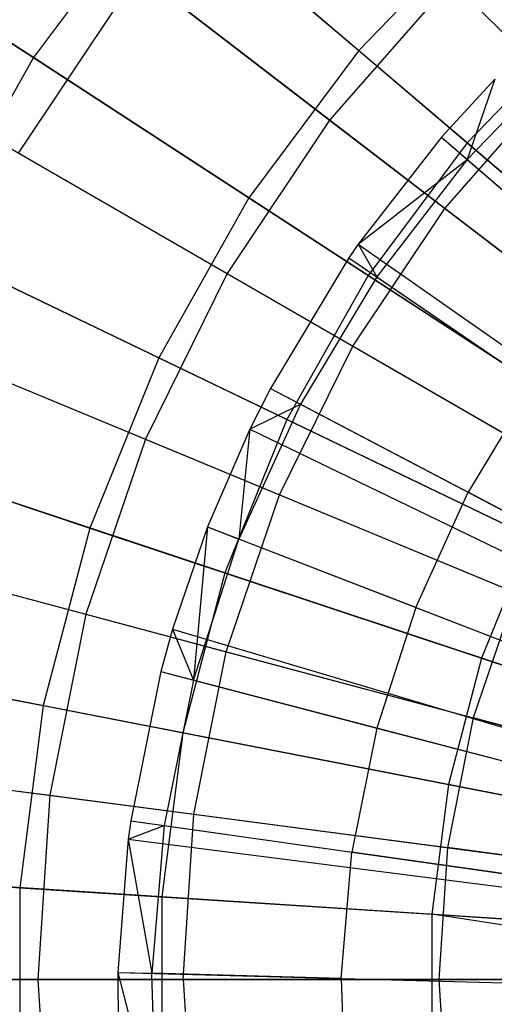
# Model space of a CAD drawing. Extents: x 0.2 to 40.1, y -6.7 to 6.7.
# Tile 277 of 516: x 23.281 to 23.597, y -3.423 to -2.768. Entities that reach past the tile are written whole.
import ezdxf

# ---------------------------------------------------------------- set-up
doc = ezdxf.new("R2010")
doc.units = 0
doc.header["$MEASUREMENT"] = 0
doc.layers.get('0').update_dxf_attribs({"color": 13, "linetype": 'CONTINUOUS'})

# ---------------------------------------------------------------- blocks, each defined once
blk = doc.blocks.new('SNOWBALL_XIV_PM3_STL')
at = {"color": 0}
for p, q in [((23.30877, -2.62015, 11.92325), (23.50666, -2.78861, 12.05759)), ((23.30877, -2.62015, 11.92325), (23.50666, -2.78861, 12.05759)), ((23.63657, -2.81065, 7.77496), (23.45504, -2.62912, 7.91029)), ((23.63657, -2.81065, 7.77496), (23.45504, -2.62912, 7.91029)), ((23.29045, -2.79325, 7.81819), (23.08241, -2.65783, 7.97302)), ((23.29045, -2.79325, 7.81819), (23.08241, -2.65783, 7.97302)), ((23.28885, -2.68241, 11.81879), (23.48736, -2.83474, 11.96579)), ((23.28885, -2.68241, 11.81879), (23.48736, -2.83474, 11.96579)), ((23.37657, -2.67786, 7.81819), (23.29045, -2.79325, 7.81819)), ((23.37657, -2.67786, 7.81819), (23.29045, -2.79325, 7.81819)), ((23.57871, -2.84995, 7.69523), (23.37657, -2.67786, 7.81819)), ((23.57871, -2.84995, 7.69523), (23.37657, -2.67786, 7.81819)), ((23.5916, -2.70091, 12.05759), (23.50666, -2.78861, 12.05759)), ((23.5916, -2.70091, 12.05759), (23.50666, -2.78861, 12.05759)), ((23.28039, -2.85673, 7.91029), (23.36025, -2.7372, 7.91029)), ((23.28039, -2.85673, 7.91029), (23.36025, -2.7372, 7.91029)), ((23.56392, -2.89348, 7.77496), (23.36025, -2.7372, 7.91029)), ((23.56392, -2.89348, 7.77496), (23.36025, -2.7372, 7.91029)), ((23.56833, -2.74241, 11.96579), (23.48736, -2.83474, 11.96579)), ((23.56833, -2.74241, 11.96579), (23.48736, -2.83474, 11.96579)), ((23.56833, -2.74241, 11.96579), (23.75684, -2.93093, 12.08045)), ((23.56833, -2.74241, 11.96579), (23.75684, -2.93093, 12.08045)), ((23.21583, -2.74468, 11.92325), (23.43364, -2.88646, 12.05759)), ((23.21583, -2.74468, 11.92325), (23.43364, -2.88646, 12.05759)), ((23.6552, -2.77095, 7.69523), (23.57871, -2.84995, 7.69523)), ((23.6552, -2.77095, 7.69523), (23.57871, -2.84995, 7.69523)), ((23.50666, -2.78861, 12.05759), (23.43364, -2.88646, 12.05759)), ((23.50666, -2.78861, 12.05759), (23.43364, -2.88646, 12.05759)), ((23.50666, -2.78861, 12.05759), (23.71568, -2.96655, 12.15879)), ((23.50666, -2.78861, 12.05759), (23.71568, -2.96655, 12.15879)), ((23.29045, -2.79325, 7.81819), (23.2198, -2.9187, 7.81819)), ((23.29045, -2.79325, 7.81819), (23.2198, -2.9187, 7.81819)), ((23.51294, -2.93807, 7.69523), (23.29045, -2.79325, 7.81819)), ((23.51294, -2.93807, 7.69523), (23.29045, -2.79325, 7.81819)), ((23.57871, -2.86093, 12.1229), (23.64729, -2.79012, 12.1229)), ((23.57871, -2.86093, 12.1229), (23.64729, -2.79012, 12.1229)), ((23.59719, -2.80751, 12.11242), (23.56169, -2.84624, 12.11242)), ((23.59719, -2.80751, 12.11242), (23.56169, -2.84624, 12.11242)), ((23.59719, -2.80751, 12.11242), (23.57871, -2.86093, 12.1229)), ((23.59719, -2.80751, 12.11242), (23.57871, -2.86093, 12.1229)), ((23.20245, -2.81173, 11.81879), (23.41914, -2.93684, 11.96579)), ((23.20245, -2.81173, 11.81879), (23.41914, -2.93684, 11.96579)), ((23.56392, -2.89348, 7.77496), (23.63657, -2.81065, 7.77496)), ((23.56392, -2.89348, 7.77496), (23.63657, -2.81065, 7.77496)), ((23.48736, -2.83474, 11.96579), (23.41914, -2.93684, 11.96579)), ((23.48736, -2.83474, 11.96579), (23.41914, -2.93684, 11.96579)), ((23.48736, -2.83474, 11.96579), (23.69887, -2.99703, 12.08045)), ((23.48736, -2.83474, 11.96579), (23.69887, -2.99703, 12.08045)), ((23.56169, -2.84624, 12.11242), (23.50633, -2.91736, 12.11242)), ((23.56169, -2.84624, 12.11242), (23.50633, -2.91736, 12.11242)), ((23.56169, -2.84624, 12.11242), (23.57871, -2.86093, 12.1229)), ((23.56169, -2.84624, 12.11242), (23.57871, -2.86093, 12.1229)), ((23.56169, -2.84624, 12.11242), (24.09656, -3.30812, 12.32895)), ((23.56169, -2.84624, 12.11242), (24.09656, -3.30812, 12.32895)), ((23.57871, -2.84995, 7.69523), (23.51294, -2.93807, 7.69523)), ((23.57871, -2.84995, 7.69523), (23.51294, -2.93807, 7.69523)), ((23.79086, -3.03056, 7.60604), (23.57871, -2.84995, 7.69523)), ((23.79086, -3.03056, 7.60604), (23.57871, -2.84995, 7.69523)), ((23.28039, -2.85673, 7.91029), (23.50271, -2.98509, 7.77496)), ((23.28039, -2.85673, 7.91029), (23.50271, -2.98509, 7.77496)), ((23.50633, -2.91736, 12.11242), (23.57871, -2.86093, 12.1229)), ((23.50633, -2.91736, 12.11242), (23.57871, -2.86093, 12.1229)), ((23.57871, -2.86093, 12.1229), (23.51864, -2.93909, 12.1229)), ((23.57871, -2.86093, 12.1229), (23.51864, -2.93909, 12.1229)), ((23.57871, -2.86093, 12.1229), (23.6741, -2.94331, 12.17698)), ((23.57871, -2.86093, 12.1229), (23.6741, -2.94331, 12.17698)), ((23.13958, -2.88007, 11.92325), (23.37373, -2.99283, 12.05759)), ((23.13958, -2.88007, 11.92325), (23.37373, -2.99283, 12.05759)), ((23.43364, -2.88646, 12.05759), (23.37373, -2.99283, 12.05759)), ((23.43364, -2.88646, 12.05759), (23.37373, -2.99283, 12.05759)), ((23.43364, -2.88646, 12.05759), (23.6637, -3.03621, 12.15879)), ((23.43364, -2.88646, 12.05759), (23.6637, -3.03621, 12.15879)), ((23.50271, -2.98509, 7.77496), (23.56392, -2.89348, 7.77496)), ((23.50271, -2.98509, 7.77496), (23.56392, -2.89348, 7.77496)), ((23.77939, -3.05882, 7.6727), (23.56392, -2.89348, 7.77496)), ((23.77939, -3.05882, 7.6727), (23.56392, -2.89348, 7.77496)), ((23.45898, -3.03389, 7.69523), (23.2198, -2.9187, 7.81819)), ((23.45898, -3.03389, 7.69523), (23.2198, -2.9187, 7.81819)), ((23.50633, -2.91736, 12.11242), (23.50006, -2.92644, 12.11242)), ((23.50633, -2.91736, 12.11242), (23.50006, -2.92644, 12.11242)), ((23.50633, -2.91736, 12.11242), (23.51864, -2.93909, 12.1229)), ((23.50633, -2.91736, 12.11242), (23.51864, -2.93909, 12.1229)), ((23.50633, -2.91736, 12.11242), (24.08536, -3.3225, 12.32895)), ((23.50633, -2.91736, 12.11242), (24.08536, -3.3225, 12.32895)), ((23.50006, -2.92644, 12.11242), (23.44798, -3.01314, 12.11242)), ((23.50006, -2.92644, 12.11242), (23.44798, -3.01314, 12.11242)), ((23.50006, -2.92644, 12.11242), (23.51864, -2.93909, 12.1229)), ((23.50006, -2.92644, 12.11242), (23.51864, -2.93909, 12.1229)), ((23.50006, -2.92644, 12.11242), (24.08409, -3.32434, 12.32895)), ((23.50006, -2.92644, 12.11242), (24.08409, -3.32434, 12.32895)), ((23.41914, -2.93684, 11.96579), (23.36483, -3.04697, 11.96579)), ((23.41914, -2.93684, 11.96579), (23.36483, -3.04697, 11.96579)), ((23.41914, -2.93684, 11.96579), (23.65002, -3.07014, 12.08045)), ((23.41914, -2.93684, 11.96579), (23.65002, -3.07014, 12.08045)), ((23.51294, -2.93807, 7.69523), (23.45898, -3.03389, 7.69523)), ((23.51294, -2.93807, 7.69523), (23.45898, -3.03389, 7.69523)), ((23.51864, -2.93909, 12.1229), (23.46788, -3.02359, 12.1229)), ((23.51864, -2.93909, 12.1229), (23.46788, -3.02359, 12.1229)), ((23.74645, -3.09007, 7.60604), (23.51294, -2.93807, 7.69523)), ((23.74645, -3.09007, 7.60604), (23.51294, -2.93807, 7.69523)), ((23.51864, -2.93909, 12.1229), (23.62281, -3.01006, 12.17698)), ((23.51864, -2.93909, 12.1229), (23.62281, -3.01006, 12.17698)), ((23.13366, -2.95121, 11.81879), (23.36483, -3.04697, 11.96579)), ((23.13366, -2.95121, 11.81879), (23.36483, -3.04697, 11.96579)), ((23.21681, -2.98566, 7.91029), (23.45399, -3.0839, 7.77496)), ((23.21681, -2.98566, 7.91029), (23.45399, -3.0839, 7.77496)), ((23.45399, -3.0839, 7.77496), (23.50271, -2.98509, 7.77496)), ((23.45399, -3.0839, 7.77496), (23.50271, -2.98509, 7.77496)), ((23.73792, -3.12088, 7.6727), (23.50271, -2.98509, 7.77496)), ((23.73792, -3.12088, 7.6727), (23.50271, -2.98509, 7.77496)), ((23.37373, -2.99283, 12.05759), (23.32792, -3.106, 12.05759)), ((23.37373, -2.99283, 12.05759), (23.32792, -3.106, 12.05759)), ((23.37373, -2.99283, 12.05759), (23.62105, -3.11193, 12.15879)), ((23.37373, -2.99283, 12.05759), (23.62105, -3.11193, 12.15879)), ((23.62281, -3.01006, 12.17698), (23.57946, -3.08223, 12.17698)), ((23.62281, -3.01006, 12.17698), (23.57946, -3.08223, 12.17698)), ((23.44798, -3.01314, 12.11242), (23.43427, -3.04037, 12.11242)), ((23.44798, -3.01314, 12.11242), (23.43427, -3.04037, 12.11242)), ((23.44798, -3.01314, 12.11242), (23.46788, -3.02359, 12.1229)), ((23.44798, -3.01314, 12.11242), (23.46788, -3.02359, 12.1229)), ((23.44798, -3.01314, 12.11242), (24.07356, -3.34187, 12.32895)), ((23.44798, -3.01314, 12.11242), (24.07356, -3.34187, 12.32895)), ((23.08127, -3.0241, 11.92325), (23.32792, -3.106, 12.05759)), ((23.08127, -3.0241, 11.92325), (23.32792, -3.106, 12.05759)), ((23.46788, -3.02359, 12.1229), (23.42708, -3.11333, 12.1229)), ((23.46788, -3.02359, 12.1229), (23.42708, -3.11333, 12.1229)), ((23.43427, -3.04037, 12.11242), (23.46788, -3.02359, 12.1229)), ((23.43427, -3.04037, 12.11242), (23.46788, -3.02359, 12.1229)), ((23.46788, -3.02359, 12.1229), (23.57946, -3.08223, 12.17698)), ((23.46788, -3.02359, 12.1229), (23.57946, -3.08223, 12.17698)), ((23.45898, -3.03389, 7.69523), (23.41771, -3.13581, 7.69523)), ((23.45898, -3.03389, 7.69523), (23.41771, -3.13581, 7.69523)), ((23.71001, -3.15478, 7.60604), (23.45898, -3.03389, 7.69523)), ((23.71001, -3.15478, 7.60604), (23.45898, -3.03389, 7.69523)), ((23.43427, -3.04037, 12.11242), (23.40612, -3.10521, 12.11242)), ((23.43427, -3.04037, 12.11242), (23.40612, -3.10521, 12.11242)), ((23.43427, -3.04037, 12.11242), (23.42708, -3.11333, 12.1229)), ((23.43427, -3.04037, 12.11242), (23.42708, -3.11333, 12.1229)), ((23.43427, -3.04037, 12.11242), (24.07079, -3.34738, 12.32895)), ((23.43427, -3.04037, 12.11242), (24.07079, -3.34738, 12.32895)), ((23.36483, -3.04697, 11.96579), (23.32536, -3.16325, 11.96579)), ((23.36483, -3.04697, 11.96579), (23.32536, -3.16325, 11.96579)), ((23.36483, -3.04697, 11.96579), (23.61114, -3.14899, 12.08045)), ((23.36483, -3.04697, 11.96579), (23.61114, -3.14899, 12.08045)), ((23.41771, -3.13581, 7.69523), (23.16577, -3.05216, 7.81819)), ((23.41771, -3.13581, 7.69523), (23.16577, -3.05216, 7.81819)), ((23.54461, -3.15886, 12.17698), (23.57946, -3.08223, 12.17698)), ((23.54461, -3.15886, 12.17698), (23.57946, -3.08223, 12.17698)), ((23.69922, -3.14516, 12.22645), (23.57946, -3.08223, 12.17698)), ((23.69922, -3.14516, 12.22645), (23.57946, -3.08223, 12.17698)), ((23.41857, -3.18823, 7.77496), (23.45399, -3.0839, 7.77496)), ((23.41857, -3.18823, 7.77496), (23.45399, -3.0839, 7.77496)), ((23.45399, -3.0839, 7.77496), (23.7049, -3.18783, 7.6727)), ((23.45399, -3.0839, 7.77496), (23.7049, -3.18783, 7.6727)), ((23.08367, -3.09849, 11.81879), (23.32536, -3.16325, 11.96579)), ((23.08367, -3.09849, 11.81879), (23.32536, -3.16325, 11.96579)), ((23.32792, -3.106, 12.05759), (23.29695, -3.22409, 12.05759)), ((23.32792, -3.106, 12.05759), (23.29695, -3.22409, 12.05759)), ((23.32792, -3.106, 12.05759), (23.58843, -3.19249, 12.15879)), ((23.32792, -3.106, 12.05759), (23.58843, -3.19249, 12.15879)), ((23.40612, -3.10521, 12.11242), (23.38287, -3.17334, 12.11242)), ((23.40612, -3.10521, 12.11242), (23.38287, -3.17334, 12.11242)), ((23.40612, -3.10521, 12.11242), (23.39678, -3.20713, 12.1229)), ((23.40612, -3.10521, 12.11242), (23.39678, -3.20713, 12.1229)), ((23.40612, -3.10521, 12.11242), (23.42708, -3.11333, 12.1229)), ((23.40612, -3.10521, 12.11242), (23.42708, -3.11333, 12.1229)), ((23.40612, -3.10521, 12.11242), (24.0651, -3.36049, 12.32895)), ((23.40612, -3.10521, 12.11242), (24.0651, -3.36049, 12.32895)), ((23.39678, -3.20713, 12.1229), (23.42708, -3.11333, 12.1229)), ((23.39678, -3.20713, 12.1229), (23.42708, -3.11333, 12.1229)), ((23.54461, -3.15886, 12.17698), (23.42708, -3.11333, 12.1229)), ((23.54461, -3.15886, 12.17698), (23.42708, -3.11333, 12.1229)), ((23.62105, -3.11193, 12.15879), (23.58843, -3.19249, 12.15879)), ((23.62105, -3.11193, 12.15879), (23.58843, -3.19249, 12.15879)), ((23.1706, -3.12178, 7.91029), (23.41857, -3.18823, 7.77496)), ((23.1706, -3.12178, 7.91029), (23.41857, -3.18823, 7.77496)), ((23.41771, -3.13581, 7.69523), (23.38982, -3.24218, 7.69523)), ((23.41771, -3.13581, 7.69523), (23.38982, -3.24218, 7.69523)), ((23.68214, -3.22361, 7.60604), (23.41771, -3.13581, 7.69523)), ((23.68214, -3.22361, 7.60604), (23.41771, -3.13581, 7.69523)), ((23.61114, -3.14899, 12.08045), (23.58287, -3.23225, 12.08045)), ((23.61114, -3.14899, 12.08045), (23.58287, -3.23225, 12.08045)), ((23.54461, -3.15886, 12.17698), (23.51874, -3.23897, 12.17698)), ((23.54461, -3.15886, 12.17698), (23.51874, -3.23897, 12.17698)), ((23.54461, -3.15886, 12.17698), (23.67077, -3.20773, 12.22645)), ((23.54461, -3.15886, 12.17698), (23.67077, -3.20773, 12.22645)), ((23.32536, -3.16325, 11.96579), (23.3014, -3.28369, 11.96579)), ((23.32536, -3.16325, 11.96579), (23.3014, -3.28369, 11.96579)), ((23.32536, -3.16325, 11.96579), (23.58287, -3.23225, 12.08045)), ((23.32536, -3.16325, 11.96579), (23.58287, -3.23225, 12.08045)), ((23.04186, -3.17441, 11.92325), (23.29695, -3.22409, 12.05759)), ((23.04186, -3.17441, 11.92325), (23.29695, -3.22409, 12.05759)), ((23.38287, -3.17334, 12.11242), (23.37503, -3.20145, 12.11242)), ((23.38287, -3.17334, 12.11242), (23.37503, -3.20145, 12.11242)), ((23.38287, -3.17334, 12.11242), (23.39678, -3.20713, 12.1229)), ((23.38287, -3.17334, 12.11242), (23.39678, -3.20713, 12.1229)), ((23.38287, -3.17334, 12.11242), (24.0604, -3.37427, 12.32895)), ((23.38287, -3.17334, 12.11242), (24.0604, -3.37427, 12.32895)), ((23.38982, -3.24218, 7.69523), (23.12925, -3.19143, 7.81819)), ((23.38982, -3.24218, 7.69523), (23.12925, -3.19143, 7.81819)), ((23.39708, -3.29628, 7.77496), (23.41857, -3.18823, 7.77496)), ((23.39708, -3.29628, 7.77496), (23.41857, -3.18823, 7.77496)), ((23.41857, -3.18823, 7.77496), (23.68091, -3.25852, 7.6727)), ((23.41857, -3.18823, 7.77496), (23.68091, -3.25852, 7.6727)), ((23.58843, -3.19249, 12.15879), (23.56639, -3.27656, 12.15879)), ((23.58843, -3.19249, 12.15879), (23.56639, -3.27656, 12.15879)), ((23.58843, -3.19249, 12.15879), (23.85882, -3.28227, 12.22528)), ((23.58843, -3.19249, 12.15879), (23.85882, -3.28227, 12.22528)), ((23.37503, -3.20145, 12.11242), (23.35511, -3.30062, 12.11242)), ((23.37503, -3.20145, 12.11242), (23.35511, -3.30062, 12.11242)), ((23.37503, -3.20145, 12.11242), (23.39678, -3.20713, 12.1229)), ((23.37503, -3.20145, 12.11242), (23.39678, -3.20713, 12.1229)), ((23.37503, -3.20145, 12.11242), (24.05881, -3.37995, 12.32895)), ((23.37503, -3.20145, 12.11242), (24.05881, -3.37995, 12.32895)), ((23.39678, -3.20713, 12.1229), (23.37737, -3.30378, 12.1229)), ((23.39678, -3.20713, 12.1229), (23.37737, -3.30378, 12.1229)), ((23.39678, -3.20713, 12.1229), (23.51874, -3.23897, 12.17698)), ((23.39678, -3.20713, 12.1229), (23.51874, -3.23897, 12.17698)), ((23.29695, -3.22409, 12.05759), (23.28134, -3.34517, 12.05759)), ((23.29695, -3.22409, 12.05759), (23.28134, -3.34517, 12.05759)), ((23.29695, -3.22409, 12.05759), (23.56639, -3.27656, 12.15879)), ((23.29695, -3.22409, 12.05759), (23.56639, -3.27656, 12.15879)), ((23.58287, -3.23225, 12.08045), (23.56572, -3.31848, 12.08045)), ((23.58287, -3.23225, 12.08045), (23.56572, -3.31848, 12.08045)), ((23.85218, -3.30441, 12.16097), (23.58287, -3.23225, 12.08045)), ((23.85218, -3.30441, 12.16097), (23.58287, -3.23225, 12.08045)), ((23.51874, -3.23897, 12.17698), (23.50216, -3.3215, 12.17698)), ((23.51874, -3.23897, 12.17698), (23.50216, -3.3215, 12.17698)), ((23.51874, -3.23897, 12.17698), (23.64964, -3.27314, 12.22645)), ((23.51874, -3.23897, 12.17698), (23.64964, -3.27314, 12.22645)), ((23.38982, -3.24218, 7.69523), (23.37575, -3.35124, 7.69523)), ((23.38982, -3.24218, 7.69523), (23.37575, -3.35124, 7.69523)), ((23.66331, -3.29544, 7.60604), (23.38982, -3.24218, 7.69523)), ((23.66331, -3.29544, 7.60604), (23.38982, -3.24218, 7.69523)), ((23.05333, -3.25102, 11.81879), (23.3014, -3.28369, 11.96579)), ((23.05333, -3.25102, 11.81879), (23.3014, -3.28369, 11.96579)), ((23.14255, -3.26277, 7.91029), (23.39708, -3.29628, 7.77496)), ((23.14255, -3.26277, 7.91029), (23.39708, -3.29628, 7.77496)), ((23.56639, -3.27656, 12.15879), (23.55527, -3.36276, 12.15879)), ((23.56639, -3.27656, 12.15879), (23.55527, -3.36276, 12.15879)), ((23.56639, -3.27656, 12.15879), (23.84603, -3.33102, 12.22528)), ((23.56639, -3.27656, 12.15879), (23.84603, -3.33102, 12.22528)), ((23.3014, -3.28369, 11.96579), (23.29337, -3.40622, 11.96579)), ((23.3014, -3.28369, 11.96579), (23.29337, -3.40622, 11.96579)), ((23.3014, -3.28369, 11.96579), (23.56572, -3.31848, 12.08045)), ((23.3014, -3.28369, 11.96579), (23.56572, -3.31848, 12.08045)), ((23.38987, -3.40622, 7.77496), (23.39708, -3.29628, 7.77496)), ((23.38987, -3.40622, 7.77496), (23.39708, -3.29628, 7.77496)), ((23.39708, -3.29628, 7.77496), (23.66635, -3.33173, 7.6727)), ((23.39708, -3.29628, 7.77496), (23.66635, -3.33173, 7.6727)), ((23.35511, -3.30062, 12.11242), (23.35346, -3.31283, 12.11242)), ((23.35511, -3.30062, 12.11242), (23.35346, -3.31283, 12.11242)), ((23.35346, -3.31283, 12.11242), (23.37737, -3.30378, 12.1229)), ((23.35346, -3.31283, 12.11242), (23.37737, -3.30378, 12.1229)), ((23.35511, -3.30062, 12.11242), (23.37737, -3.30378, 12.1229)), ((23.35511, -3.30062, 12.11242), (23.37737, -3.30378, 12.1229)), ((23.35511, -3.30062, 12.11242), (24.05478, -3.4, 12.32895)), ((23.35511, -3.30062, 12.11242), (24.05478, -3.4, 12.32895)), ((23.37737, -3.30378, 12.1229), (23.3691, -3.402, 12.1229)), ((23.37737, -3.30378, 12.1229), (23.3691, -3.402, 12.1229)), ((23.37737, -3.30378, 12.1229), (23.50216, -3.3215, 12.17698)), ((23.37737, -3.30378, 12.1229), (23.50216, -3.3215, 12.17698)), ((23.35346, -3.31283, 12.11242), (23.34663, -3.4014, 12.11242)), ((23.35346, -3.31283, 12.11242), (23.34663, -3.4014, 12.11242)), ((23.35346, -3.31283, 12.11242), (23.3691, -3.402, 12.1229)), ((23.35346, -3.31283, 12.11242), (23.3691, -3.402, 12.1229)), ((23.35346, -3.31283, 12.11242), (24.05445, -3.40247, 12.32895)), ((23.35346, -3.31283, 12.11242), (24.05445, -3.40247, 12.32895)), ((23.56572, -3.31848, 12.08045), (23.55997, -3.40622, 12.08045)), ((23.56572, -3.31848, 12.08045), (23.55997, -3.40622, 12.08045)), ((23.84215, -3.35487, 12.16097), (23.56572, -3.31848, 12.08045)), ((23.84215, -3.35487, 12.16097), (23.56572, -3.31848, 12.08045)), ((23.4951, -3.40539, 12.17698), (23.50216, -3.3215, 12.17698)), ((23.4951, -3.40539, 12.17698), (23.50216, -3.3215, 12.17698)), ((23.6361, -3.34053, 12.22645), (23.50216, -3.3215, 12.17698)), ((23.6361, -3.34053, 12.22645), (23.50216, -3.3215, 12.17698)), ((23.02199, -3.32852, 11.92325), (23.28134, -3.34517, 12.05759)), ((23.02199, -3.32852, 11.92325), (23.28134, -3.34517, 12.05759)), ((23.37575, -3.35124, 7.69523), (23.11083, -3.33423, 7.81819)), ((23.37575, -3.35124, 7.69523), (23.11083, -3.33423, 7.81819)), ((23.28134, -3.34517, 12.05759), (23.55527, -3.36276, 12.15879)), ((23.28134, -3.34517, 12.05759), (23.28134, -3.46726, 12.05759)), ((23.28134, -3.34517, 12.05759), (23.55527, -3.36276, 12.15879)), ((23.28134, -3.34517, 12.05759), (23.28134, -3.46726, 12.05759)), ((23.65381, -3.36909, 7.60604), (23.37575, -3.35124, 7.69523)), ((23.37575, -3.35124, 7.69523), (23.37575, -3.4612, 7.69523)), ((23.37575, -3.35124, 7.69523), (23.37575, -3.4612, 7.69523)), ((23.65381, -3.36909, 7.60604), (23.37575, -3.35124, 7.69523)), ((23.55527, -3.36276, 12.15879), (23.83959, -3.38102, 12.22528)), ((23.83878, -3.40622, 12.22528), (23.55527, -3.36276, 12.15879)), ((23.83878, -3.40622, 12.22528), (23.55527, -3.36276, 12.15879)), ((23.55527, -3.36276, 12.15879), (23.55527, -3.44967, 12.15879)), ((23.55527, -3.36276, 12.15879), (23.83959, -3.38102, 12.22528)), ((23.55527, -3.36276, 12.15879), (23.55527, -3.44967, 12.15879)), ((23.34663, -3.4014, 12.11242), (23.3691, -3.402, 12.1229)), ((23.34663, -3.4014, 12.11242), (23.37208, -3.50053, 12.1229)), ((23.34663, -3.4014, 12.11242), (23.3691, -3.402, 12.1229)), ((23.34663, -3.4014, 12.11242), (23.34682, -3.45523, 12.11242)), ((23.34663, -3.4014, 12.11242), (23.37208, -3.50053, 12.1229)), ((23.34663, -3.4014, 12.11242), (23.34682, -3.45523, 12.11242)), ((23.34663, -3.4014, 12.11242), (24.05307, -3.42038, 12.32895)), ((23.34663, -3.4014, 12.11242), (24.05307, -3.42038, 12.32895)), ((23.4951, -3.40539, 12.17698), (23.3691, -3.402, 12.1229)), ((23.37208, -3.50053, 12.1229), (23.3691, -3.402, 12.1229)), ((23.37208, -3.50053, 12.1229), (23.3691, -3.402, 12.1229)), ((23.4951, -3.40539, 12.17698), (23.3691, -3.402, 12.1229)), ((23.29337, -3.40622, 11.96579), (23.04315, -3.40622, 11.81879)), ((23.29337, -3.40622, 11.96579), (23.04315, -3.40622, 11.81879)), ((23.13315, -3.40622, 7.91029), (23.38987, -3.40622, 7.77496)), ((23.13315, -3.40622, 7.91029), (23.38987, -3.40622, 7.77496)), ((23.55997, -3.40622, 12.08045), (23.29337, -3.40622, 11.96579)), ((23.55997, -3.40622, 12.08045), (23.29337, -3.40622, 11.96579)), ((23.29337, -3.40622, 11.96579), (23.3014, -3.52875, 11.96579)), ((23.29337, -3.40622, 11.96579), (23.3014, -3.52875, 11.96579)), ((23.38987, -3.40622, 7.77496), (23.66146, -3.40622, 7.6727)), ((23.38987, -3.40622, 7.77496), (23.39708, -3.51616, 7.77496)), ((23.38987, -3.40622, 7.77496), (23.66146, -3.40622, 7.6727)), ((23.38987, -3.40622, 7.77496), (23.39708, -3.51616, 7.77496)), ((23.4951, -3.40539, 12.17698), (23.49764, -3.48954, 12.17698)), ((23.4951, -3.40539, 12.17698), (23.63034, -3.40902, 12.22645)), ((23.4951, -3.40539, 12.17698), (23.49764, -3.48954, 12.17698)), ((23.4951, -3.40539, 12.17698), (23.63034, -3.40902, 12.22645)), ((23.83878, -3.40622, 12.16097), (23.55997, -3.40622, 12.08045)), ((23.83878, -3.40622, 12.16097), (23.55997, -3.40622, 12.08045)), ((23.55997, -3.40622, 12.08045), (23.56572, -3.49395, 12.08045)), ((23.55997, -3.40622, 12.08045), (23.56572, -3.49395, 12.08045))]:
    blk.add_line(p, q, dxfattribs=at)
blk = doc.blocks.new('GRUPUJ_1')
at = {"color": 0}
blk.add_blockref('SNOWBALL_XIV_PM3_STL', (-0.20617, 6.65964, -0.51186), dxfattribs=at)

msp = doc.modelspace()

# ---------------------------------------------------------------- block references
at = {"color": 0}
msp.add_blockref('GRUPUJ_1', (0.20617, -6.65964, 0.51186), dxfattribs=at)

doc.saveas('drawing.dxf')
